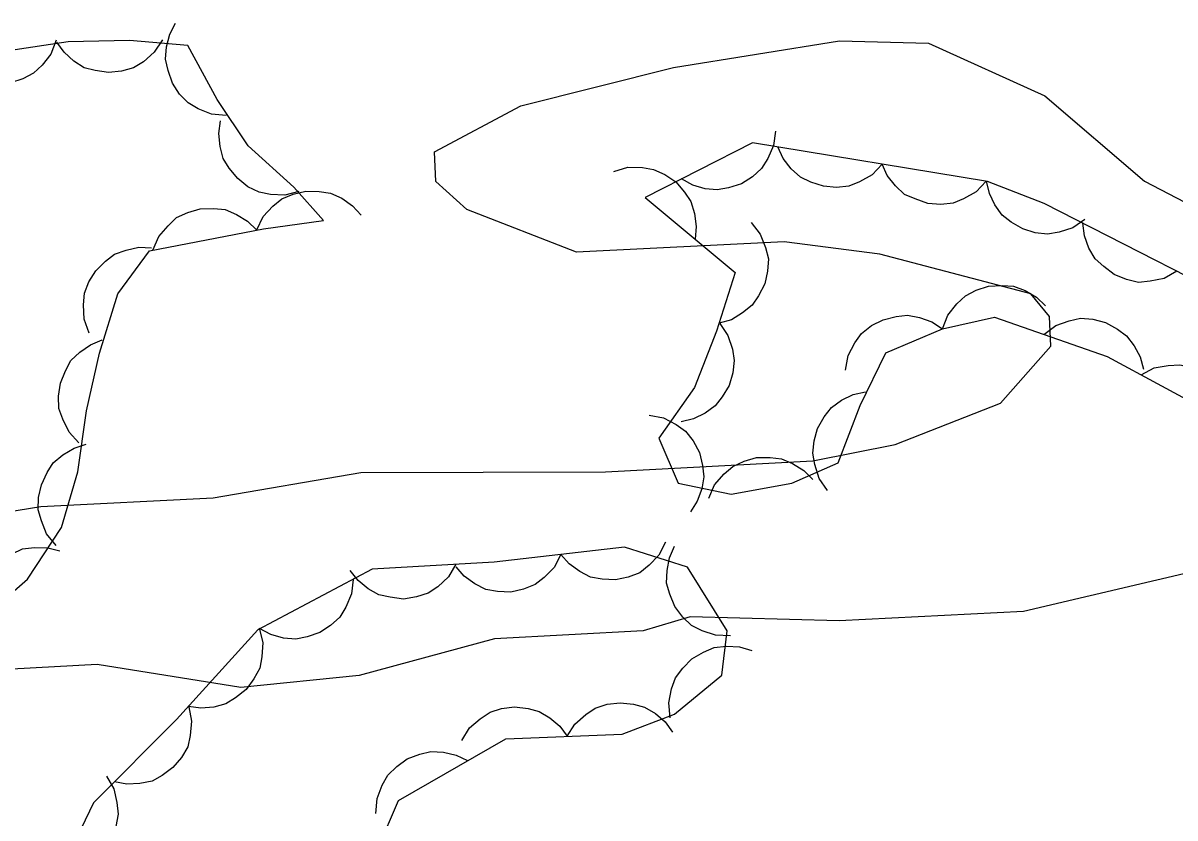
# Model space of a CAD drawing. Extents: x 336540 to 340074, y 5572036 to 5573747.
# Drawn here: x 337259.48 to 337292.22, y 5573481.63 to 5573504.22 of the extents above; entities that cross this region are included whole.
import ezdxf

# ---------------------------------------------------------------- set-up
doc = ezdxf.new("R2010")
doc.units = 0
doc.layers.add('Niveau 2', color=7, linetype='Continuous')
doc.layers.add('Niveau 44', color=7, linetype='Continuous')

msp = doc.modelspace()

# ---------------------------------------------------------------- linework, layer by layer
at = {"layer": 'Niveau 2'}
for points in [[(337253.78, 5573489.48), (337259.99, 5573490.48), (337264.88, 5573490.73), (337269.08, 5573491.45), (337276.03, 5573491.47), (337281.92, 5573491.78), (337284.26, 5573492.24), (337287.26, 5573493.42), (337288.69, 5573495.04), (337288.65, 5573495.88), (337288.12, 5573496.52), (337283.83, 5573497.65), (337281.11, 5573498), (337275.21, 5573497.71), (337272.09, 5573498.92), (337271.21, 5573499.72), (337271.17, 5573500.56), (337273.63, 5573501.87), (337277.96, 5573502.96), (337282.68, 5573503.71), (337285.21, 5573503.65), (337288.52, 5573502.15), (337291.35, 5573499.73), (337294.3, 5573498.19)], [(337293.59, 5573488.83), (337287.91, 5573487.5), (337282.67, 5573487.23), (337278.44, 5573487.35), (337277.1, 5573486.95), (337272.88, 5573486.72), (337269.03, 5573485.68), (337265.67, 5573485.34), (337261.59, 5573485.99), (337255.51, 5573485.66)]]:
    msp.add_lwpolyline(points, dxfattribs=at)
at = {"layer": 'Niveau 44'}
for points in [[(337265.25, 5573501.59), (337264.84, 5573501.63), (337264.46, 5573501.78), (337264.17, 5573501.95), (337263.93, 5573502.2), (337263.73, 5573502.51), (337263.6, 5573502.87), (337263.53, 5573503.19), (337263.56, 5573503.54), (337263.65, 5573503.9), (337263.81, 5573504.22)], [(337260.42, 5573503.73), (337260.27, 5573503.34), (337260.02, 5573503.02), (337259.78, 5573502.8), (337259.47, 5573502.63), (337259.12, 5573502.52), (337258.73, 5573502.5), (337258.41, 5573502.52), (337258.08, 5573502.65), (337257.76, 5573502.83), (337257.5, 5573503.08)], [(337258.47, 5573487.43), (337259.61, 5573488.42), (337260.57, 5573489.88), (337261.04, 5573491.47), (337261.28, 5573493.2), (337261.65, 5573494.84), (337262.17, 5573496.52), (337263.07, 5573497.75), (337266.31, 5573498.37), (337268.02, 5573498.61), (337267.18, 5573499.56), (337265.88, 5573500.73), (337265, 5573502.05), (337264.16, 5573503.58), (337262.51, 5573503.72), (337260.76, 5573503.69), (337259.07, 5573503.43)], [(337263.44, 5573503.74), (337263.21, 5573503.39), (337262.9, 5573503.12), (337262.62, 5573502.95), (337262.28, 5573502.85), (337261.91, 5573502.81), (337261.53, 5573502.87), (337261.22, 5573502.95), (337260.92, 5573503.14), (337260.65, 5573503.39), (337260.44, 5573503.68)], [(337267.32, 5573499.43), (337266.92, 5573499.33), (337266.51, 5573499.35), (337266.19, 5573499.41), (337265.87, 5573499.57), (337265.58, 5573499.8), (337265.34, 5573500.1), (337265.17, 5573500.37), (337265.08, 5573500.71), (337265.04, 5573501.08), (337265.09, 5573501.44)], [(337280.86, 5573501.15), (337280.81, 5573500.74), (337280.65, 5573500.37), (337280.47, 5573500.09), (337280.21, 5573499.85), (337279.9, 5573499.65), (337279.53, 5573499.54), (337279.21, 5573499.48), (337278.86, 5573499.51), (337278.51, 5573499.61), (337278.19, 5573499.79)], [(337296.86, 5573493.4), (337294.44, 5573495.94), (337293.03, 5573496.78), (337288.5, 5573499.09), (337286.89, 5573499.72), (337280.21, 5573500.82), (337277.16, 5573499.26), (337279.72, 5573497.13), (337279.19, 5573495.46), (337278.56, 5573493.86), (337277.55, 5573492.42), (337278.1, 5573491.14), (337279.6, 5573490.83), (337281.33, 5573491.14), (337282.64, 5573491.72), (337283.27, 5573493.35), (337284, 5573494.85), (337285.61, 5573495.53), (337287.09, 5573495.86), (337290.29, 5573494.74), (337293.38, 5573493.08), (337294.92, 5573493.07), (337296.86, 5573493.4)], [(337283.89, 5573500.21), (337283.61, 5573499.91), (337283.25, 5573499.71), (337282.95, 5573499.58), (337282.6, 5573499.55), (337282.23, 5573499.58), (337281.87, 5573499.7), (337281.57, 5573499.84), (337281.31, 5573500.08), (337281.08, 5573500.37), (337280.93, 5573500.7)], [(337276.27, 5573500), (337276.67, 5573500.12), (337277.08, 5573500.11), (337277.4, 5573500.06), (337277.72, 5573499.92), (337278.03, 5573499.71), (337278.28, 5573499.41), (337278.46, 5573499.15), (337278.56, 5573498.81), (337278.61, 5573498.44), (337278.58, 5573498.08)], [(337286.85, 5573499.73), (337286.57, 5573499.42), (337286.21, 5573499.22), (337285.91, 5573499.1), (337285.56, 5573499.06), (337285.19, 5573499.09), (337284.83, 5573499.22), (337284.53, 5573499.35), (337284.27, 5573499.59), (337284.04, 5573499.89), (337283.89, 5573500.21)], [(337289.65, 5573498.64), (337289.31, 5573498.4), (337288.92, 5573498.28), (337288.59, 5573498.22), (337288.24, 5573498.26), (337287.89, 5573498.37), (337287.56, 5573498.56), (337287.3, 5573498.76), (337287.1, 5573499.05), (337286.94, 5573499.38), (337286.86, 5573499.73)], [(337266.12, 5573498.34), (337266.3, 5573498.72), (337266.58, 5573499.02), (337266.83, 5573499.22), (337267.16, 5573499.36), (337267.52, 5573499.44), (337267.9, 5573499.43), (337268.22, 5573499.39), (337268.54, 5573499.24), (337268.84, 5573499.03), (337269.09, 5573498.76)], [(337263.17, 5573497.77), (337263.34, 5573498.15), (337263.6, 5573498.46), (337263.84, 5573498.69), (337264.16, 5573498.84), (337264.51, 5573498.94), (337264.9, 5573498.95), (337265.22, 5573498.92), (337265.55, 5573498.78), (337265.86, 5573498.59), (337266.12, 5573498.33)], [(337280.17, 5573498.55), (337280.43, 5573498.22), (337280.58, 5573497.84), (337280.66, 5573497.52), (337280.64, 5573497.17), (337280.56, 5573496.81), (337280.38, 5573496.47), (337280.2, 5573496.2), (337279.93, 5573495.98), (337279.61, 5573495.79), (337279.26, 5573495.69)], [(337292.27, 5573497.17), (337291.91, 5573496.96), (337291.51, 5573496.88), (337291.18, 5573496.85), (337290.84, 5573496.93), (337290.49, 5573497.07), (337290.19, 5573497.3), (337289.95, 5573497.52), (337289.77, 5573497.82), (337289.64, 5573498.17), (337289.6, 5573498.53)], [(337261.36, 5573495.41), (337261.22, 5573495.8), (337261.2, 5573496.21), (337261.23, 5573496.54), (337261.35, 5573496.87), (337261.55, 5573497.18), (337261.82, 5573497.45), (337262.08, 5573497.65), (337262.41, 5573497.77), (337262.77, 5573497.85), (337263.13, 5573497.83)], [(337285.61, 5573495.53), (337285.76, 5573495.92), (337286.02, 5573496.24), (337286.26, 5573496.47), (337286.57, 5573496.63), (337286.92, 5573496.74), (337287.3, 5573496.76), (337287.63, 5573496.74), (337287.96, 5573496.62), (337288.28, 5573496.43), (337288.54, 5573496.18)], [(337282.85, 5573494.36), (337282.93, 5573494.77), (337283.12, 5573495.13), (337283.31, 5573495.4), (337283.59, 5573495.62), (337283.92, 5573495.79), (337284.29, 5573495.88), (337284.61, 5573495.92), (337284.96, 5573495.85), (337285.31, 5573495.73), (337285.61, 5573495.53)], [(337288.49, 5573495.37), (337288.83, 5573495.62), (337289.21, 5573495.76), (337289.53, 5573495.83), (337289.88, 5573495.8), (337290.24, 5573495.71), (337290.58, 5573495.52), (337290.84, 5573495.33), (337291.06, 5573495.05), (337291.23, 5573494.73), (337291.32, 5573494.38)], [(337279.28, 5573495.68), (337279.51, 5573495.34), (337279.64, 5573494.95), (337279.69, 5573494.63), (337279.65, 5573494.28), (337279.55, 5573493.92), (337279.35, 5573493.6), (337279.15, 5573493.34), (337278.86, 5573493.13), (337278.53, 5573492.97), (337278.18, 5573492.89)], [(337261.07, 5573492.29), (337260.79, 5573492.59), (337260.61, 5573492.96), (337260.5, 5573493.27), (337260.49, 5573493.62), (337260.54, 5573493.99), (337260.69, 5573494.34), (337260.84, 5573494.63), (337261.09, 5573494.87), (337261.4, 5573495.08), (337261.73, 5573495.22)], [(337291.25, 5573494.22), (337291.62, 5573494.42), (337292.02, 5573494.49), (337292.35, 5573494.51), (337292.7, 5573494.43), (337293.04, 5573494.28), (337293.34, 5573494.05), (337293.57, 5573493.82), (337293.74, 5573493.51), (337293.86, 5573493.16), (337293.9, 5573492.8)], [(337282.34, 5573490.94), (337282.1, 5573491.28), (337281.98, 5573491.67), (337281.92, 5573492), (337281.96, 5573492.35), (337282.06, 5573492.7), (337282.25, 5573493.03), (337282.45, 5573493.29), (337282.74, 5573493.5), (337283.07, 5573493.66), (337283.42, 5573493.74)], [(337277.27, 5573493.08), (337277.68, 5573493), (337278.04, 5573492.81), (337278.31, 5573492.62), (337278.52, 5573492.35), (337278.7, 5573492.02), (337278.79, 5573491.65), (337278.83, 5573491.32), (337278.77, 5573490.98), (337278.64, 5573490.63), (337278.45, 5573490.33)], [(337260.42, 5573489.37), (337260.15, 5573489.7), (337260, 5573490.07), (337259.91, 5573490.39), (337259.92, 5573490.74), (337260, 5573491.1), (337260.17, 5573491.45), (337260.34, 5573491.72), (337260.61, 5573491.95), (337260.93, 5573492.14), (337261.27, 5573492.25)], [(337278.97, 5573490.72), (337279.13, 5573491.1), (337279.4, 5573491.41), (337279.65, 5573491.62), (337279.97, 5573491.77), (337280.32, 5573491.87), (337280.71, 5573491.87), (337281.03, 5573491.84), (337281.35, 5573491.7), (337281.67, 5573491.5), (337281.92, 5573491.25)], [(337258.26, 5573487.25), (337258.21, 5573487.67), (337258.29, 5573488.07), (337258.39, 5573488.38), (337258.58, 5573488.67), (337258.84, 5573488.94), (337259.17, 5573489.14), (337259.46, 5573489.28), (337259.81, 5573489.32), (337260.18, 5573489.31), (337260.53, 5573489.22)], [(337269.57, 5573480.78), (337270.15, 5573482.13), (337273.2, 5573483.88), (337276.51, 5573484.01), (337277.99, 5573484.58), (337279.34, 5573485.69), (337279.49, 5573486.95), (337278.36, 5573488.76), (337276.57, 5573489.33), (337272.87, 5573488.9), (337269.4, 5573488.7), (337266.15, 5573486.98), (337263.84, 5573484.43), (337261.48, 5573482.06), (337260.78, 5573480.6)], [(337277.74, 5573489.47), (337277.55, 5573489.1), (337277.27, 5573488.81), (337277.01, 5573488.6), (337276.68, 5573488.47), (337276.32, 5573488.4), (337275.94, 5573488.42), (337275.61, 5573488.47), (337275.3, 5573488.63), (337275, 5573488.85), (337274.76, 5573489.12)], [(337279.58, 5573486.81), (337279.16, 5573486.82), (337278.78, 5573486.95), (337278.48, 5573487.1), (337278.23, 5573487.34), (337278, 5573487.64), (337277.86, 5573487.99), (337277.77, 5573488.3), (337277.78, 5573488.66), (337277.85, 5573489.02), (337277.99, 5573489.35)], [(337274.76, 5573489.12), (337274.57, 5573488.75), (337274.29, 5573488.46), (337274.03, 5573488.26), (337273.7, 5573488.13), (337273.34, 5573488.05), (337272.96, 5573488.07), (337272.63, 5573488.12), (337272.32, 5573488.28), (337272.02, 5573488.5), (337271.79, 5573488.77)], [(337271.78, 5573488.84), (337271.57, 5573488.48), (337271.27, 5573488.2), (337270.99, 5573488.02), (337270.66, 5573487.91), (337270.29, 5573487.85), (337269.91, 5573487.9), (337269.59, 5573487.97), (337269.29, 5573488.14), (337269, 5573488.38), (337268.78, 5573488.66)], [(337268.86, 5573488.41), (337268.81, 5573488), (337268.65, 5573487.62), (337268.48, 5573487.34), (337268.22, 5573487.1), (337267.91, 5573486.9), (337267.55, 5573486.78), (337267.23, 5573486.71), (337266.88, 5573486.74), (337266.52, 5573486.84), (337266.2, 5573487.01)], [(337266.19, 5573487.02), (337266.29, 5573486.62), (337266.27, 5573486.21), (337266.21, 5573485.89), (337266.04, 5573485.58), (337265.82, 5573485.28), (337265.52, 5573485.04), (337265.24, 5573484.87), (337264.9, 5573484.78), (337264.53, 5573484.75), (337264.18, 5573484.8)], [(337277.87, 5573484.48), (337277.83, 5573484.9), (337277.91, 5573485.3), (337278.02, 5573485.61), (337278.23, 5573485.89), (337278.49, 5573486.15), (337278.82, 5573486.34), (337279.12, 5573486.47), (337279.47, 5573486.51), (337279.84, 5573486.49), (337280.19, 5573486.39)], [(337264.19, 5573484.79), (337264.27, 5573484.38), (337264.23, 5573483.97), (337264.16, 5573483.65), (337263.98, 5573483.35), (337263.74, 5573483.06), (337263.43, 5573482.84), (337263.15, 5573482.68), (337262.8, 5573482.61), (337262.43, 5573482.59), (337262.08, 5573482.66)], [(337271.95, 5573483.83), (337272.17, 5573484.19), (337272.47, 5573484.45), (337272.75, 5573484.64), (337273.08, 5573484.74), (337273.45, 5573484.79), (337273.83, 5573484.74), (337274.15, 5573484.66), (337274.45, 5573484.48), (337274.73, 5573484.24), (337274.94, 5573483.95)], [(337274.94, 5573483.95), (337275.16, 5573484.3), (337275.47, 5573484.57), (337275.74, 5573484.75), (337276.08, 5573484.86), (337276.45, 5573484.9), (337276.83, 5573484.86), (337277.14, 5573484.78), (337277.45, 5573484.6), (337277.73, 5573484.36), (337277.94, 5573484.07)], [(337269.51, 5573481.76), (337269.54, 5573482.18), (337269.69, 5573482.56), (337269.85, 5573482.85), (337270.1, 5573483.09), (337270.4, 5573483.31), (337270.76, 5573483.44), (337271.07, 5573483.52), (337271.43, 5573483.5), (337271.79, 5573483.41), (337272.11, 5573483.26)], [(337261.85, 5573482.82), (337262.06, 5573482.46), (337262.15, 5573482.07), (337262.18, 5573481.74), (337262.12, 5573481.39), (337261.99, 5573481.05), (337261.77, 5573480.73), (337261.55, 5573480.49), (337261.25, 5573480.31), (337260.9, 5573480.17), (337260.55, 5573480.12)]]:
    msp.add_lwpolyline(points, dxfattribs=at)

doc.saveas('drawing.dxf')
